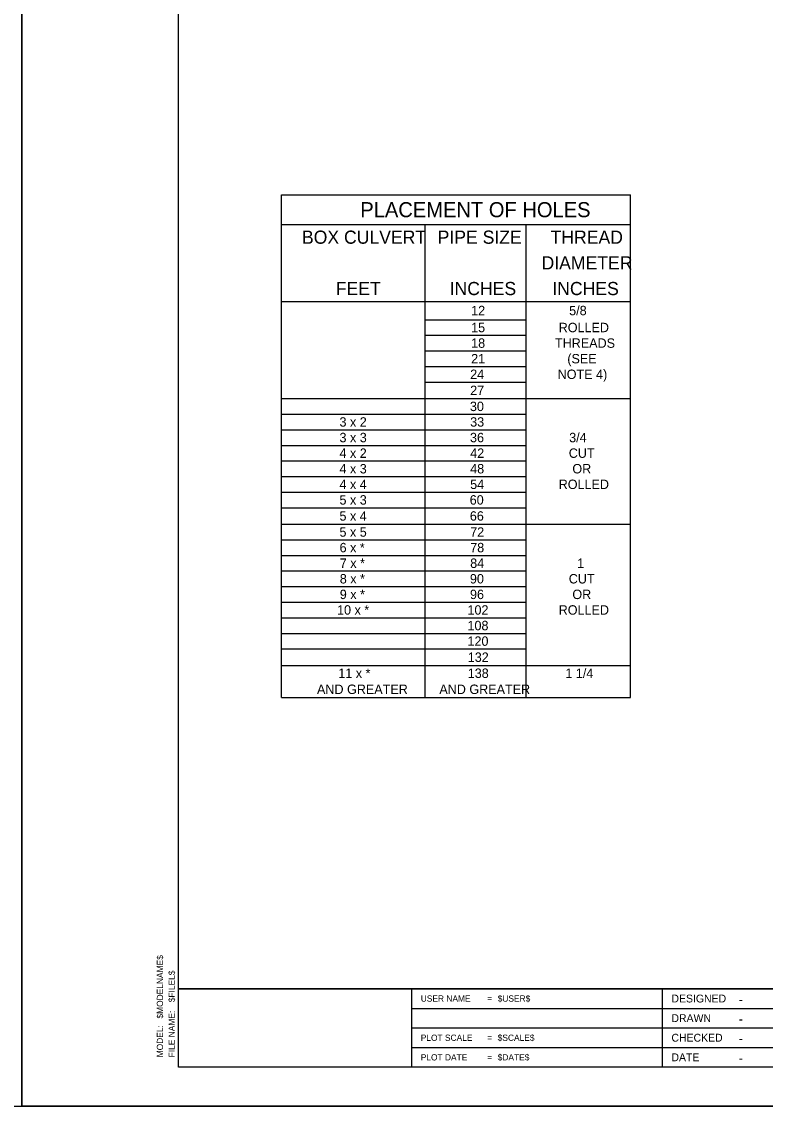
# Model space of a CAD drawing. Extents: x 2133490 to 2172050, y 2138301 to 2145980.
# Drawn here: x 2170350 to 2170825, y 2144574 to 2145266 of the extents above; entities that cross this region are included whole.
import ezdxf

# ---------------------------------------------------------------- set-up
doc = ezdxf.new("R2010")
doc.units = 0
for name, color, linetype in [('Default', 7, 'Continuous'), ('Level 23', 7, 'Continuous'), ('Sheets_50 Reference Boundary', 7, 'Continuous'), ('Sheets_General Details', 7, 'Continuous'), ('Sheets_Printer Plotting Border', 7, 'Continuous')]:
    doc.layers.add(name, color=color, linetype=linetype)

msp = doc.modelspace()

# ---------------------------------------------------------------- linework, layer by layer
at = {"layer": 'Default'}
for p, q in [((2170515.89, 2144835.23), (2170515.89, 2145155.81)), ((2170515.89, 2145155.81), (2170738.77, 2145155.81)), ((2170738.77, 2144835.23), (2170738.77, 2145155.81)), ((2170515.89, 2145137.09), (2170738.77, 2145137.09)), ((2170607.73, 2144835.23), (2170607.73, 2145137.09)), ((2170672.08, 2144835.23), (2170672.08, 2145137.09)), ((2170672.08, 2144835.23), (2170672.08, 2145137.09)), ((2170672.08, 2145137.09), (2170738.77, 2145137.09)), ((2170515.89, 2145087.95), (2170738.77, 2145087.95)), ((2170672.08, 2145087.95), (2170738.77, 2145087.95)), ((2170607.73, 2145076.25), (2170672.08, 2145076.25)), ((2170607.73, 2145066.3), (2170672.08, 2145066.3)), ((2170607.73, 2145056.36), (2170672.08, 2145056.36)), ((2170607.73, 2145046.41), (2170672.08, 2145046.41)), ((2170607.73, 2145036.47), (2170672.08, 2145036.47)), ((2170515.89, 2145025.94), (2170738.77, 2145025.94)), ((2170672.08, 2145025.94), (2170738.77, 2145025.94)), ((2170515.89, 2145015.99), (2170672.08, 2145015.99)), ((2170515.89, 2145006.05), (2170672.08, 2145006.05)), ((2170515.89, 2144996.1), (2170672.08, 2144996.1)), ((2170515.89, 2144986.16), (2170672.08, 2144986.16)), ((2170515.89, 2144976.21), (2170672.08, 2144976.21)), ((2170515.89, 2144966.27), (2170672.08, 2144966.27)), ((2170515.89, 2144956.32), (2170672.08, 2144956.32)), ((2170515.89, 2144945.79), (2170738.77, 2144945.79)), ((2170672.08, 2144945.79), (2170738.77, 2144945.79)), ((2170515.89, 2144935.85), (2170672.08, 2144935.85)), ((2170515.89, 2144925.9), (2170672.08, 2144925.9)), ((2170515.89, 2144915.96), (2170672.08, 2144915.96)), ((2170515.89, 2144906.01), (2170672.08, 2144906.01)), ((2170515.89, 2144896.07), (2170672.08, 2144896.07)), ((2170515.89, 2144886.12), (2170672.08, 2144886.12)), ((2170515.89, 2144876.18), (2170672.08, 2144876.18)), ((2170515.89, 2144866.23), (2170672.08, 2144866.23)), ((2170515.89, 2144855.7), (2170738.77, 2144855.7)), ((2170672.08, 2144855.7), (2170738.77, 2144855.7)), ((2170515.89, 2144835.23), (2170738.77, 2144835.23))]:
    msp.add_line(p, q, dxfattribs=at)
at = {"layer": 'Level 23'}
msp.add_line((2170515.89, 2145155.81), (2170515.89, 2145155.81), dxfattribs=at)
at = {"layer": 'Sheets_50 Reference Boundary'}
msp.add_lwpolyline([(2170450.12, 2145649.45), (2172025.12, 2145649.45), (2172025.12, 2144649.46), (2170450.12, 2144649.46)], close=True, dxfattribs=at)
at = {"layer": 'Sheets_General Details'}
for p, q in [((2170450.12, 2144649.46), (2172025.12, 2144649.46)), ((2170598.84, 2144649.46), (2170598.84, 2144599.46)), ((2170758.84, 2144649.46), (2170758.84, 2144599.46)), ((2170598.84, 2144636.96), (2171058.84, 2144636.96)), ((2170598.84, 2144624.46), (2171058.84, 2144624.46)), ((2170598.84, 2144611.96), (2171058.84, 2144611.96)), ((2172050.12, 2144574.46), (2170350.12, 2144574.46))]:
    msp.add_line(p, q, dxfattribs=at)
msp.add_lwpolyline([(2170450.12, 2145649.46), (2172025.12, 2145649.46), (2172025.12, 2144599.46), (2170450.12, 2144599.46)], close=True, dxfattribs=at)
at = {"layer": 'Sheets_Printer Plotting Border'}
for points in [[(2168650.12, 2144574.46), (2170350.12, 2144574.46), (2170350.12, 2145674.46), (2168650.12, 2145674.46)], [(2170350.12, 2144574.46), (2172050.12, 2144574.46), (2172050.12, 2145674.46), (2170350.12, 2145674.46)]]:
    msp.add_lwpolyline(points, close=True, dxfattribs=at)

# ---------------------------------------------------------------- texts
at = {"layer": 'Level 23'}
for s, height, p in [('PLACEMENT OF HOLES', 9.6, (2170566.25, 2145141.65)), ('BOX CULVERT', 8.4, (2170529.01, 2145124.7)), ('PIPE SIZE', 8.4, (2170615.62, 2145124.7)), ('THREAD', 8.4, (2170687.7, 2145124.7)), ('DIAMETER', 8.4, (2170681.94, 2145108.32)), ('FEET', 8.4, (2170550.59, 2145091.94)), ('INCHES', 8.4, (2170623.29, 2145091.94)), ('INCHES', 8.4, (2170688.81, 2145091.94)), ('12', 6, (2170637, 2145079.1)), ('5/8', 6, (2170699.57, 2145079.1)), ('15', 6, (2170637, 2145068.28)), ('ROLLED', 6, (2170692.88, 2145068.28)), ('18', 6, (2170637, 2145058.33)), ('THREADS', 6, (2170690.5, 2145058.33)), ('21', 6, (2170637, 2145048.39)), ('(SEE', 6, (2170698.38, 2145048.39)), ('24', 6, (2170636.39, 2145038.44)), ('NOTE 4)', 6, (2170692.22, 2145038.44)), ('27', 6, (2170636.39, 2145028.2)), ('30', 6, (2170636.21, 2145017.97)), ('3 x 2', 6, (2170552.97, 2145008.02)), ('33', 6, (2170636.39, 2145008.02)), ('3 x 3', 6, (2170552.97, 2144998.08)), ('36', 6, (2170636.28, 2144998.08)), ('3/4', 6, (2170699.57, 2144998.08)), ('4 x 2', 6, (2170552.97, 2144988.13)), ('42', 6, (2170636.39, 2144988.13)), ('CUT', 6, (2170699.31, 2144988.13)), ('4 x 3', 6, (2170552.97, 2144978.19)), ('48', 6, (2170636.39, 2144978.19)), ('OR', 6, (2170701.61, 2144978.19)), ('4 x 4', 6, (2170552.97, 2144968.24)), ('54', 6, (2170636.39, 2144968.24)), ('ROLLED', 6, (2170692.88, 2144968.24)), ('5 x 3', 6, (2170552.97, 2144958.3)), ('60', 6, (2170636.09, 2144958.3)), ('5 x 4', 6, (2170552.97, 2144948.06)), ('66', 6, (2170636.17, 2144948.06)), ('5 x 5', 6, (2170552.97, 2144937.82)), ('72', 6, (2170636.39, 2144937.82)), ('6 x *', 6, (2170553.04, 2144927.88)), ('78', 6, (2170636.39, 2144927.88)), ('7 x *', 6, (2170553.16, 2144917.93)), ('84', 6, (2170636.39, 2144917.93)), ('1', 6, (2170704.67, 2144917.93)), ('8 x *', 6, (2170553.16, 2144907.99)), ('90', 6, (2170636.21, 2144907.99)), ('CUT', 6, (2170699.31, 2144907.99)), ('9 x *', 6, (2170553.16, 2144898.04)), ('96', 6, (2170636.28, 2144898.04)), ('OR', 6, (2170701.61, 2144898.04)), ('10 x *', 6, (2170551.42, 2144888.1)), ('102', 6, (2170634.66, 2144888.1)), ('ROLLED', 6, (2170692.88, 2144888.1)), ('108', 6, (2170634.66, 2144878.15)), ('120', 6, (2170634.66, 2144868.21)), ('132', 6, (2170634.84, 2144857.97)), ('11 x *', 6, (2170552.21, 2144847.73)), ('138', 6, (2170634.84, 2144847.73)), ('1 1/4', 6, (2170697.15, 2144847.73)), ('AND GREATER', 6, (2170538.61, 2144837.49)), ('AND GREATER', 6, (2170616.7, 2144837.49))]:
    msp.add_text(s, height=height, dxfattribs=at).set_placement(p)
at = {"layer": 'Sheets_General Details'}
for s, rotation, p in [('$MODELNAME$', 90, (2170440.37, 2144630.45)), ('$FILEL$', 90, (2170447.87, 2144640.84)), ('USER NAME', 360, (2170604.84, 2144641.21)), ('$USER$', 360, (2170653.95, 2144641.21)), ('=', 360, (2170647.23, 2144641.21)), ('FILE NAME:', 90, (2170447.87, 2144605.71)), ('MODEL:', 90, (2170440.37, 2144605.71)), ('PLOT SCALE', 360, (2170604.84, 2144616.21)), ('=', 360, (2170647.23, 2144616.21)), ('$SCALE$', 360, (2170653.95, 2144616.21)), ('PLOT DATE', 360, (2170604.84, 2144603.71)), ('=', 360, (2170647.23, 2144603.71)), ('$DATE$', 360, (2170653.95, 2144603.71))]:
    msp.add_text(s, height=4, rotation=rotation, dxfattribs=at).set_placement(p)
for s, height, p in [('DESIGNED', 5, (2170764.84, 2144640.71)), ('-', 6, (2170807.8, 2144639.71)), ('DRAWN', 5, (2170764.84, 2144628.21)), ('-', 6, (2170807.8, 2144627.21)), ('CHECKED', 5, (2170764.84, 2144615.71)), ('-', 6, (2170807.8, 2144614.71)), ('DATE', 5, (2170764.84, 2144603.21)), ('-', 6, (2170807.8, 2144602.21))]:
    msp.add_text(s, height=height, dxfattribs=at).set_placement(p)

doc.saveas('drawing.dxf')
